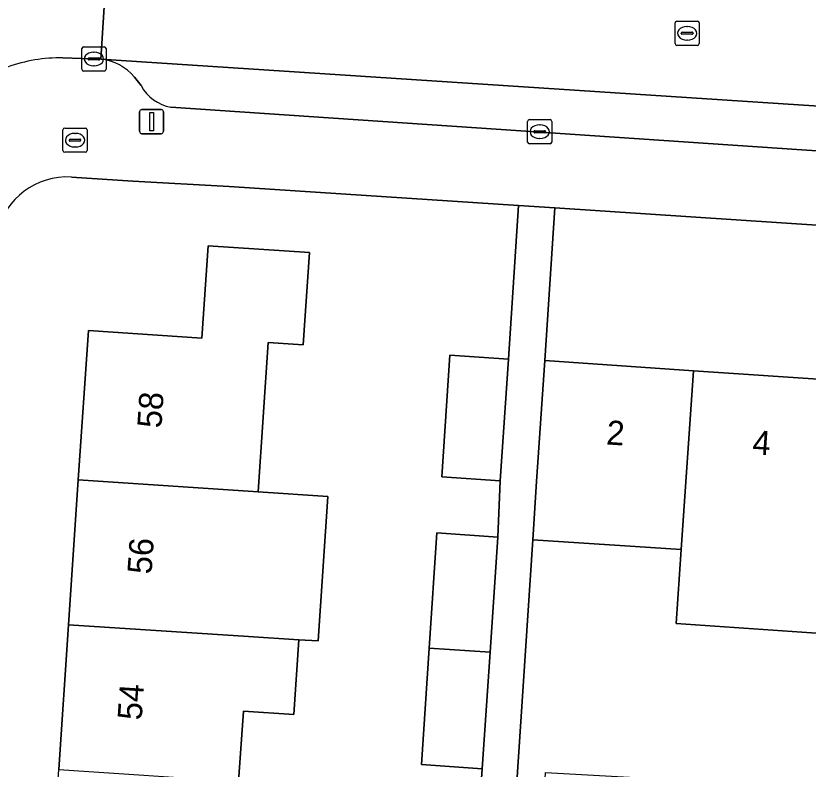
# Model space of a CAD drawing. Extents: x 161848 to 162726, y 385382 to 386521.
# Drawn here: x 162044.55 to 162077.27, y 385964.19 to 385995.3 of the extents above; entities that cross this region are included whole.
import ezdxf

# ---------------------------------------------------------------- set-up
doc = ezdxf.new("R2010")
doc.units = 0
for name, color, linetype in [('IMGEO_Brandkraan', 7, 'Continuous'), ('IMGEO_Erf', 7, 'Continuous'), ('IMGEO_Kolk', 7, 'Continuous'), ('IMGEO_Lichtmast', 7, 'Continuous'), ('IMGEO_Muur', 7, 'Continuous'), ('IMGEO_Pand', 7, 'Continuous'), ('IMGEO_Pand_nummerreeks', 7, 'Continuous'), ('IMGEO_Parkeervlak_open', 7, 'Continuous'), ('IMGEO_Rijbaan_lokaal_open', 7, 'Continuous'), ('IMGEO_Rioolput', 7, 'Continuous'), ('IMGEO_Voetpad_open', 7, 'Continuous')]:
    doc.layers.add(name, color=color, linetype=linetype)

msp = doc.modelspace()

# ---------------------------------------------------------------- linework, layer by layer
at = {"layer": 'IMGEO_Brandkraan'}
for p, q in [((162046.491, 385989.738), (162046.491, 385990.59)), ((162046.566, 385990.664), (162047.418, 385990.664)), ((162046.979, 385990.444), (162047.004, 385990.444)), ((162047.492, 385990.59), (162047.492, 385989.738)), ((162046.75, 385990.158), (162046.75, 385990.17)), ((162047.188, 385990.121), (162046.79, 385990.121)), ((162046.793, 385990.207), (162047.191, 385990.207)), ((162047.234, 385990.17), (162047.234, 385990.158)), ((162047.002, 385989.884), (162046.977, 385989.884)), ((162047.418, 385989.664), (162046.566, 385989.664))]:
    msp.add_line(p, q, dxfattribs=at)
for points in [[(162046.491, 385989.738), (162046.491, 385990.59)], [(162046.566, 385990.664), (162047.418, 385990.664)], [(162047.492, 385990.59), (162047.492, 385989.738)], [(162047.418, 385989.664), (162046.566, 385989.664)]]:
    msp.add_lwpolyline(points, dxfattribs=at)
for centre, radius, start, end in [((162046.568, 385990.588), 0.0765, 91.552, 178.448), ((162046.568, 385990.588), 0.0765, 91.552, 178.448), ((162047.416, 385990.588), 0.0765, 1.552, 88.448), ((162047.416, 385990.588), 0.0765, 1.552, 88.448), ((162046.79, 385990.167), 0.0403, 85.8775, 175.7526), ((162046.787, 385990.157), 0.0366, 178.938, 274.7102), ((162047.191, 385990.164), 0.043, 264.8664, 352.4533), ((162047.195, 385990.169), 0.0386, 1.7309, 96.639), ((162046.568, 385989.74), 0.0765, 181.552, 268.448), ((162046.568, 385989.74), 0.0765, 181.552, 268.448), ((162047.416, 385989.74), 0.0765, 271.552, 358.448), ((162047.416, 385989.74), 0.0765, 271.552, 358.448)]:
    msp.add_arc(centre, radius, start, end, dxfattribs=at)
for centre, major_axis, ratio, start_param, end_param in [((162046.978, 385990.164), (-0.387, 0.002), 0.722429, 4.712389, 7.853982), ((162047.003, 385990.164), (-0.39, 0.002), 0.717154, 1.570796, 4.712389)]:
    msp.add_ellipse(centre, major_axis=major_axis, ratio=ratio, start_param=start_param, end_param=end_param, dxfattribs=at)
at = {"layer": 'IMGEO_Erf'}
for points in [[(162061.127, 385961.967), (162063.64, 385961.799), (162063.811, 385964.208), (162061.298, 385964.376), (162061.618, 385969.185), (162061.935, 385973.941), (162064.448, 385973.773), (162064.553, 385976.102), (162062.135, 385976.263), (162062.47, 385981.281), (162064.888, 385981.12), (162065.312, 385987.466), (162053.355, 385988.257), (162049.375, 385988.473), (162046.839, 385988.641)], [(162077.801, 385969.793), (162071.816, 385970.201), (162072.024, 385973.255), (162065.894, 385973.665), (162065.112, 385961.78), (162066.294, 385961.702), (162066.427, 385964.056), (162071.379, 385963.776), (162076.044, 385963.512), (162075.911, 385961.158), (162078.358, 385961.02)]]:
    msp.add_lwpolyline(points, dxfattribs=at)
for points in [[(162115.08, 385984.174), (162066.809, 385987.367), (162066.392, 385981.058), (162072.527, 385980.644), (162078.51, 385980.24), (162084.493, 385979.837), (162090.475, 385979.433), (162096.458, 385979.029), (162102.441, 385978.625), (162108.424, 385978.222), (162114.658, 385977.801)], [(162053.343, 385957.691), (162052.94, 385951.71), (162052.535, 385945.719), (162052.123, 385939.607), (162044.693, 385940.108), (162045.105, 385946.207), (162045.509, 385952.194), (162045.913, 385958.181), (162046.317, 385964.168), (162046.721, 385970.155), (162047.125, 385976.142), (162047.541, 385982.308), (162052.231, 385981.992), (162052.488, 385985.804), (162056.669, 385985.523), (162056.412, 385981.711), (162054.971, 385981.807), (162054.555, 385975.643), (162057.43, 385975.45), (162057.027, 385969.484), (162056.236, 385969.535), (162056.027, 385966.449), (162053.944, 385966.589), (162053.748, 385963.681)]]:
    msp.add_lwpolyline(points, close=True, dxfattribs=at)
msp.add_arc((162046.669, 385985.673), 2.973, 86.7141, 166.87, dxfattribs=at)
at = {"layer": 'IMGEO_Kolk'}
for p, q in [((162047.345, 385994.018), (162048.197, 385994.018)), ((162047.27, 385993.092), (162047.27, 385993.944)), ((162047.758, 385993.798), (162047.783, 385993.798)), ((162048.271, 385993.944), (162048.271, 385993.092)), ((162047.529, 385993.512), (162047.529, 385993.524)), ((162047.967, 385993.475), (162047.569, 385993.475)), ((162047.572, 385993.561), (162047.97, 385993.561)), ((162048.013, 385993.524), (162048.013, 385993.512)), ((162047.781, 385993.238), (162047.756, 385993.238)), ((162048.197, 385993.018), (162047.345, 385993.018)), ((162065.683, 385990.087), (162065.683, 385990.939)), ((162065.758, 385991.013), (162066.61, 385991.013)), ((162066.171, 385990.793), (162066.196, 385990.793)), ((162066.684, 385990.939), (162066.684, 385990.087)), ((162065.942, 385990.507), (162065.942, 385990.519)), ((162066.38, 385990.47), (162065.982, 385990.47)), ((162065.985, 385990.556), (162066.383, 385990.556)), ((162066.426, 385990.519), (162066.426, 385990.507)), ((162066.194, 385990.233), (162066.169, 385990.233)), ((162066.61, 385990.013), (162065.758, 385990.013))]:
    msp.add_line(p, q, dxfattribs=at)
for points in [[(162047.345, 385994.018), (162048.197, 385994.018)], [(162047.27, 385993.092), (162047.27, 385993.944)], [(162048.271, 385993.944), (162048.271, 385993.092)], [(162048.197, 385993.018), (162047.345, 385993.018)], [(162065.683, 385990.087), (162065.683, 385990.939)], [(162065.758, 385991.013), (162066.61, 385991.013)], [(162066.684, 385990.939), (162066.684, 385990.087)], [(162066.61, 385990.013), (162065.758, 385990.013)]]:
    msp.add_lwpolyline(points, dxfattribs=at)
for centre, radius, start, end in [((162047.347, 385993.942), 0.0765, 91.552, 178.448), ((162047.347, 385993.942), 0.0765, 91.552, 178.448), ((162048.195, 385993.942), 0.0765, 1.552, 88.448), ((162048.195, 385993.942), 0.0765, 1.552, 88.448), ((162047.569, 385993.521), 0.0403, 85.8775, 175.7526), ((162047.566, 385993.511), 0.0366, 178.938, 274.7102), ((162047.97, 385993.518), 0.043, 264.8664, 352.4533), ((162047.974, 385993.523), 0.0386, 1.7309, 96.639), ((162047.347, 385993.094), 0.0765, 181.552, 268.448), ((162047.347, 385993.094), 0.0765, 181.552, 268.448), ((162048.195, 385993.094), 0.0765, 271.552, 358.448), ((162048.195, 385993.094), 0.0765, 271.552, 358.448), ((162065.76, 385990.937), 0.0765, 91.552, 178.448), ((162065.76, 385990.937), 0.0765, 91.552, 178.448), ((162066.608, 385990.937), 0.0765, 1.552, 88.448), ((162066.608, 385990.937), 0.0765, 1.552, 88.448), ((162065.982, 385990.516), 0.0403, 85.8775, 175.7526), ((162065.979, 385990.506), 0.0366, 178.938, 274.7102), ((162066.383, 385990.513), 0.043, 264.8664, 352.4533), ((162066.387, 385990.518), 0.0386, 1.7309, 96.639), ((162065.76, 385990.089), 0.0765, 181.552, 268.448), ((162065.76, 385990.089), 0.0765, 181.552, 268.448), ((162066.608, 385990.089), 0.0765, 271.552, 358.448), ((162066.608, 385990.089), 0.0765, 271.552, 358.448)]:
    msp.add_arc(centre, radius, start, end, dxfattribs=at)
for centre, major_axis, ratio, start_param, end_param in [((162047.757, 385993.518), (-0.387, 0.002), 0.722429, 4.712389, 7.853982), ((162047.782, 385993.518), (-0.39, 0.002), 0.717154, 1.570796, 4.712389), ((162066.17, 385990.513), (-0.387, 0.002), 0.722429, 4.712389, 7.853982), ((162066.195, 385990.513), (-0.39, 0.002), 0.717154, 1.570796, 4.712389)]:
    msp.add_ellipse(centre, major_axis=major_axis, ratio=ratio, start_param=start_param, end_param=end_param, dxfattribs=at)
at = {"layer": 'IMGEO_Lichtmast'}
for p, q in [((162049.755, 385991.431), (162050.545, 385991.431)), ((162050.545, 385991.431), (162049.755, 385991.431)), ((162049.655, 385990.531), (162049.655, 385991.331)), ((162049.655, 385991.331), (162049.655, 385990.531)), ((162050.645, 385991.331), (162050.645, 385990.531)), ((162050.645, 385990.531), (162050.645, 385991.331)), ((162050.545, 385990.431), (162049.755, 385990.431)), ((162049.755, 385990.431), (162050.545, 385990.431))]:
    msp.add_line(p, q, dxfattribs=at)
msp.add_lwpolyline([(162050.075, 385991.306), (162050.225, 385991.306), (162050.225, 385990.556), (162050.075, 385990.556), (162050.075, 385991.306)], dxfattribs=at)
for centre, start, end in [((162049.755, 385991.331), 90, 180), ((162049.755, 385991.331), 90, 180), ((162050.545, 385991.331), 0, 90), ((162050.545, 385991.331), 360, 90), ((162049.755, 385990.531), 180, 270), ((162049.755, 385990.531), 180, 270), ((162050.545, 385990.531), 270, 0), ((162050.545, 385990.531), 270, 0)]:
    msp.add_arc(centre, 0.1, start, end, dxfattribs=at)
at = {"layer": 'IMGEO_Muur'}
msp.add_lwpolyline([(162053.355, 385988.257), (162065.312, 385987.466)], dxfattribs=at)
at = {"layer": 'IMGEO_Pand'}
for points in [[(162047.125, 385976.142), (162054.555, 385975.643), (162054.971, 385981.807), (162056.412, 385981.711), (162056.669, 385985.523), (162052.488, 385985.804), (162052.231, 385981.992), (162047.541, 385982.308)], [(162064.888, 385981.12), (162062.47, 385981.281), (162062.135, 385976.263), (162064.553, 385976.102)], [(162072.527, 385980.644), (162066.392, 385981.058), (162066.056, 385976.07), (162065.894, 385973.665), (162072.024, 385973.255)], [(162071.816, 385970.201), (162077.801, 385969.793), (162078.008, 385972.855), (162078.51, 385980.24), (162072.527, 385980.644), (162072.024, 385973.255)], [(162054.555, 385975.643), (162047.125, 385976.142), (162046.721, 385970.155), (162054.152, 385969.671), (162056.236, 385969.535), (162057.027, 385969.484), (162057.43, 385975.45)], [(162064.448, 385973.773), (162061.935, 385973.941), (162061.618, 385969.185), (162064.132, 385969.021)], [(162056.236, 385969.535), (162054.152, 385969.671), (162046.721, 385970.155), (162046.317, 385964.168), (162053.748, 385963.681), (162053.944, 385966.589), (162056.027, 385966.449)], [(162061.298, 385964.376), (162063.811, 385964.208), (162064.132, 385969.021), (162061.618, 385969.185)]]:
    msp.add_lwpolyline(points, close=True, dxfattribs=at)
at = {"layer": 'IMGEO_Parkeervlak_open'}
for points in [[(162134.499, 385987.854), (162048.056, 385993.508)], [(162049.44, 385992.761), (162049.717, 385992.417)], [(162050.953, 385991.529), (162081.9, 385989.441), (162115.736, 385987.167), (162120.725, 385986.832), (162122.5, 385986.713), (162126.391, 385986.451), (162131.902, 385986.081)]]:
    msp.add_lwpolyline(points, dxfattribs=at)
for centre, radius, start, end in [((162047.853, 385991.476), 2.042, 38.9903, 84.2947), ((162051.258, 385993.258), 1.756, 208.6252, 259.9843)]:
    msp.add_arc(centre, radius, start, end, dxfattribs=at)
at = {"layer": 'IMGEO_Rijbaan_lokaal_open'}
for points in [[(162046.488, 385993.561), (162048.056, 385993.508), (162048.377, 385998.497)], [(162130.556, 385992.978), (162120.807, 385993.662), (162078.632, 385996.529), (162072.445, 385996.95), (162063.706, 385997.554), (162048.377, 385998.497), (162048.056, 385993.508), (162134.499, 385987.854)]]:
    msp.add_lwpolyline(points, dxfattribs=at)
msp.add_arc((162046.373, 385987.18), 6.382, 88.9704, 109.8729, dxfattribs=at)
at = {"layer": 'IMGEO_Rioolput'}
for p, q in [((162071.771, 385994.152), (162071.771, 385995.004)), ((162071.846, 385995.078), (162072.698, 385995.078)), ((162072.772, 385995.004), (162072.772, 385994.152)), ((162072.259, 385994.858), (162072.284, 385994.858)), ((162072.03, 385994.572), (162072.03, 385994.584)), ((162072.468, 385994.535), (162072.07, 385994.535)), ((162072.073, 385994.621), (162072.471, 385994.621)), ((162072.514, 385994.584), (162072.514, 385994.572)), ((162072.698, 385994.078), (162071.846, 385994.078)), ((162072.282, 385994.298), (162072.257, 385994.298))]:
    msp.add_line(p, q, dxfattribs=at)
for points in [[(162071.771, 385994.152), (162071.771, 385995.004)], [(162071.846, 385995.078), (162072.698, 385995.078)], [(162072.772, 385995.004), (162072.772, 385994.152)], [(162072.698, 385994.078), (162071.846, 385994.078)]]:
    msp.add_lwpolyline(points, dxfattribs=at)
for centre, radius, start, end in [((162071.848, 385995.002), 0.0765, 91.552, 178.448), ((162071.848, 385995.002), 0.0765, 91.552, 178.448), ((162072.696, 385995.002), 0.0765, 1.552, 88.448), ((162072.696, 385995.002), 0.0765, 1.552, 88.448), ((162072.07, 385994.581), 0.0403, 85.8775, 175.7526), ((162072.067, 385994.571), 0.0366, 178.938, 274.7102), ((162072.471, 385994.578), 0.043, 264.8664, 352.4533), ((162072.475, 385994.583), 0.0386, 1.7309, 96.639), ((162071.848, 385994.154), 0.0765, 181.552, 268.448), ((162071.848, 385994.154), 0.0765, 181.552, 268.448), ((162072.696, 385994.154), 0.0765, 271.552, 358.448), ((162072.696, 385994.154), 0.0765, 271.552, 358.448)]:
    msp.add_arc(centre, radius, start, end, dxfattribs=at)
for centre, major_axis, ratio, start_param, end_param in [((162072.258, 385994.578), (-0.387, 0.002), 0.722429, 4.712389, 7.853982), ((162072.283, 385994.578), (-0.39, 0.002), 0.717154, 1.570796, 4.712389)]:
    msp.add_ellipse(centre, major_axis=major_axis, ratio=ratio, start_param=start_param, end_param=end_param, dxfattribs=at)
at = {"layer": 'IMGEO_Voetpad_open'}
for points in [[(162048.056, 385993.508), (162046.488, 385993.561)], [(162049.717, 385992.417), (162049.44, 385992.761)], [(162081.9, 385989.441), (162050.953, 385991.529)], [(162046.839, 385988.641), (162049.375, 385988.473), (162053.355, 385988.257), (162065.312, 385987.466), (162066.809, 385987.367), (162115.08, 385984.174), (162116.603, 385984.073), (162121.941, 385983.72), (162125.324, 385983.496), (162135.801, 385982.803), (162135.789, 385982.619)], [(162065.112, 385961.78), (162065.894, 385973.665), (162066.056, 385976.07), (162066.392, 385981.058), (162066.809, 385987.367), (162065.312, 385987.466), (162064.888, 385981.12), (162064.553, 385976.102), (162064.448, 385973.773), (162064.132, 385969.021), (162063.811, 385964.208), (162063.64, 385961.799)]]:
    msp.add_lwpolyline(points, dxfattribs=at)
for centre, radius, start, end in [((162046.373, 385987.18), 6.382, 88.9704, 109.8729), ((162047.853, 385991.476), 2.042, 38.9903, 84.2947), ((162051.258, 385993.258), 1.756, 208.6252, 259.9843), ((162046.669, 385985.673), 2.973, 86.7141, 166.87)]:
    msp.add_arc(centre, radius, start, end, dxfattribs=at)

# ---------------------------------------------------------------- texts
at = {"layer": 'IMGEO_Pand_nummerreeks'}
for s, rotation, p in [('58', 86.1391, (162050.555, 385978.251)), ('2', 356.1395, (162068.911, 385977.601)), ('4', 356.1395, (162074.947, 385977.194)), ('56', 86.1385, (162050.148, 385972.22)), ('54', 86.1385, (162049.741, 385966.191))]:
    msp.add_text(s, height=1, rotation=rotation, dxfattribs=at).set_placement(p)

doc.saveas('drawing.dxf')
